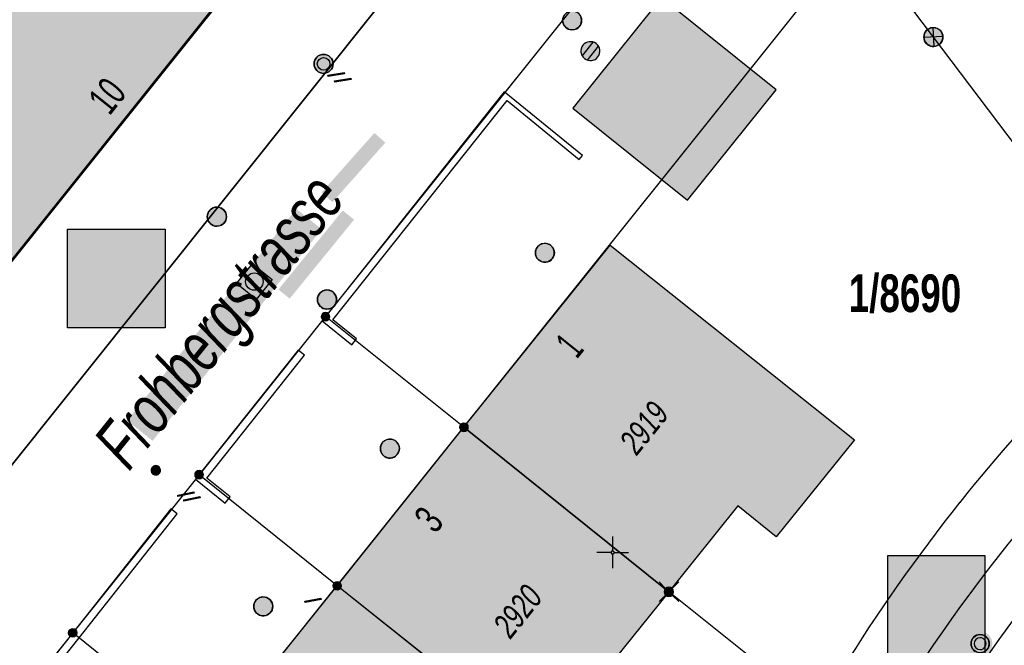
# Model space of a CAD drawing. Header units: metres. Extents: x 2695560 to 2696939, y 1260491 to 1262050.
# Tile 966 of 1005: x 2696728 to 2696766, y 1261446 to 1261471. Entities that reach past the tile are written whole.
import ezdxf

# ---------------------------------------------------------------- set-up
doc = ezdxf.new("R2010")
doc.units = ezdxf.units.M
doc.linetypes.add('AUSGEZOGEN', pattern=[0])
for name, color, linetype in [('XR$1$AV_Flächen (EO)', 7, 'AUSGEZOGEN'), ('XR$1$AV_Gebäudeflächen (BB)', 7, 'AUSGEZOGEN'), ('XR$1$AV_Gebäudeflächen ut.', 7, 'AUSGEZOGEN'), ('XR$1$AV_Grenzpunkte', 7, 'AUSGEZOGEN'), ('XR$1$AV_Grundstück-Nr.', 7, 'AUSGEZOGEN'), ('XR$1$AV_Haus-Nr.', 7, 'AUSGEZOGEN'), ('XR$1$AV_Koordinatennetzpunkte', 7, 'AUSGEZOGEN'), ('XR$1$AV_Lagefixpunkte', 7, 'AUSGEZOGEN'), ('XR$1$AV_Linien (BB)', 7, 'AUSGEZOGEN'), ('XR$1$AV_Strassennamen', 7, 'AUSGEZOGEN'), ('XR$1$AV_Versicherung-Nr.', 7, 'AUSGEZOGEN'), ('XR$1$AW_LK_Schachtdeckel', 24, 'AUSGEZOGEN'), ('XR$1$EW_LK_Knoten', 1, 'AUSGEZOGEN'), ('XR$1$Liegenschaftsgrenzen', 7, 'AUSGEZOGEN'), ('XR$1$PFAV', 255, 'AUSGEZOGEN'), ('XR$1$PFAW', 255, 'AUSGEZOGEN'), ('XR$1$PFEW', 255, 'AUSGEZOGEN'), ('XR$1$PFWA', 255, 'AUSGEZOGEN'), ('XR$1$RP_Abstandslinie', 7, 'AUSGEZOGEN'), ('XR$1$WA_LK_Absperrarmatur', 171, 'AUSGEZOGEN'), ('XR$1$WA_LK_Hydrant', 171, 'AUSGEZOGEN'), ('XR$1$WA_LK_Rohrleitungsteil', 171, 'AUSGEZOGEN')]:
    doc.layers.add(name, color=color, linetype=linetype)
doc.styles.add('ARIAL', font='arial.ttf')

# ---------------------------------------------------------------- blocks, each defined once
blk = doc.blocks.new('COMPLEXOBJECT_135')
at = {"layer": 'XR$1$AV_Linien (BB)', "color": 7, "linetype": 'AUSGEZOGEN', "transparency": 33554687}
blk.add_line((6744.956, 11476.819), (6712.56, 11436.34), dxfattribs=at)
blk.add_arc((6691.502, 11453.137), 26.936, 310.6236, 321.4225, dxfattribs=at)
blk = doc.blocks.new('COMPLEXOBJECT_157')
at = {"layer": 'XR$1$AV_Linien (BB)', "color": 7, "linetype": 'AUSGEZOGEN', "transparency": 33554687}
blk.add_lwpolyline([(6755.3, 11480.11), (6738.66, 11459.31), (6733.67, 11453.07), (6728.68, 11446.83), (6717.24, 11432.56)], dxfattribs=at)
blk = doc.blocks.new('COMPLEXOBJECT_161')
at = {"layer": 'XR$1$AV_Linien (BB)', "color": 7, "linetype": 'AUSGEZOGEN', "transparency": 33554687}
blk.add_line((6746.019, 11400.867), (6750.693, 11414.816), dxfattribs=at)
for centre, radius, start, end in [((6815.287, 11410.446), 63.707, 132.37137, 150.11963), ((6815.107, 11410.536), 63.506, 150.10928, 157.5221), ((6815.059, 11410.526), 63.465, 157.49724, 165.1767), ((6814.349, 11410.667), 62.742, 165.13545, 167.80132), ((6651.249, 11445.105), 103.954, 343.05993, 348.24388)]:
    blk.add_arc(centre, radius, start, end, dxfattribs=at)
blk = doc.blocks.new('COMPLEXOBJECT_731')
at = {"layer": 'XR$1$AV_Linien (BB)', "color": 7, "linetype": 'AUSGEZOGEN', "transparency": 33554687}
blk.add_line((6753.326, 11415.19), (6754.875, 11423.073), dxfattribs=at)
for centre, radius, start, end in [((6818.134, 11408.229), 65.319, 130.37619, 147.2159), ((6816.657, 11409.915), 63.168, 147.77635, 167.97735)]:
    blk.add_arc(centre, radius, start, end, dxfattribs=at)
blk = doc.blocks.new('COMPLEXOBJECT_1203')
at = {"layer": 'XR$1$Liegenschaftsgrenzen', "color": 7, "linetype": 'AUSGEZOGEN', "transparency": 33554687}
blk.add_line((6728.68, 11446.83), (6717.24, 11432.56), dxfattribs=at)
for centre, radius, start, end in [((6691.528, 11453.179), 32.958, 303.4182, 321.2723), ((6691.468, 11453.157), 32.973, 295.9954, 303.5271)]:
    blk.add_arc(centre, radius, start, end, dxfattribs=at)
blk = doc.blocks.new('COMPLEXOBJECT_1238')
at = {"layer": 'XR$1$Liegenschaftsgrenzen', "color": 7, "linetype": 'AUSGEZOGEN', "transparency": 33554687}
blk.add_line((6712.56, 11436.34), (6753.04, 11486.92), dxfattribs=at)
blk = doc.blocks.new('BWAV1')
at = {"layer": 'XR$1$PFAV', "transparency": 33554687}
blk.add_hatch(color=7, dxfattribs=at).paths.add_polyline_path([(0.67, 0), (0.656, 0.135), (0.616, 0.264), (0.55, 0.383), (0.462, 0.486), (0.354, 0.569), (0.233, 0.628), (0.101, 0.662), (-0.034, 0.669), (-0.168, 0.649), (-0.295, 0.602), (-0.41, 0.53), (-0.508, 0.436), (-0.586, 0.325), (-0.639, 0.201), (-0.667, 0.068), (-0.667, -0.068), (-0.639, -0.201), (-0.586, -0.325), (-0.508, -0.436), (-0.41, -0.53), (-0.295, -0.602), (-0.168, -0.649), (-0.034, -0.669), (0.101, -0.662), (0.233, -0.628), (0.354, -0.569), (0.462, -0.486), (0.55, -0.383), (0.616, -0.264), (0.656, -0.135)])
at = {"color": 7, "transparency": 33554687}
for radius, start, end in [(0.5, 91.1948, 268.8052), (0.326, 91.1948, 268.8052), (0.5, 268.8052, 91.1948), (0.326, 268.8052, 91.1948)]:
    blk.add_arc((0, 0), radius, start, end, dxfattribs=at)
at = {"layer": 'XR$1$PFAV', "transparency": 33554687}
blk.add_circle((0, 0), 0.5, dxfattribs=at)
blk = doc.blocks.new('BWAV19')
at = {"layer": 'XR$1$PFAV', "transparency": 33554687}
blk.add_hatch(color=7, dxfattribs=at).paths.add_polyline_path([(0, 0.24), (-0.024, 0.239), (-0.048, 0.235), (-0.072, 0.229), (-0.095, 0.221), (-0.116, 0.21), (-0.137, 0.197), (-0.156, 0.182), (-0.174, 0.165), (-0.19, 0.147), (-0.204, 0.127), (-0.215, 0.106), (-0.225, 0.083), (-0.232, 0.06), (-0.237, 0.036), (-0.24, 0.012), (-0.24, -0.012), (-0.237, -0.036), (-0.232, -0.06), (-0.225, -0.083), (-0.215, -0.106), (-0.204, -0.127), (-0.19, -0.147), (-0.174, -0.165), (-0.156, -0.182), (-0.137, -0.197), (-0.116, -0.21), (-0.095, -0.221), (-0.072, -0.229), (-0.048, -0.235), (-0.024, -0.239), (0, -0.24), (0.024, -0.239), (0.048, -0.235), (0.072, -0.229), (0.095, -0.221), (0.116, -0.21), (0.137, -0.197), (0.156, -0.182), (0.174, -0.165), (0.19, -0.147), (0.204, -0.127), (0.215, -0.106), (0.225, -0.083), (0.232, -0.06), (0.237, -0.036), (0.24, -0.012), (0.24, 0.012), (0.237, 0.036), (0.232, 0.06), (0.225, 0.083), (0.215, 0.106), (0.204, 0.127), (0.19, 0.147), (0.174, 0.165), (0.156, 0.182), (0.137, 0.197), (0.116, 0.21), (0.095, 0.221), (0.072, 0.229), (0.048, 0.235), (0.024, 0.239)])
at = {"color": 7, "transparency": 33554687}
for p, q in [((-0.5, 0.5), (-0.17, 0.17)), ((0.17, 0.17), (0.5, 0.5)), ((-0.5, -0.5), (-0.17, -0.17)), ((0.17, -0.17), (0.5, -0.5))]:
    blk.add_line(p, q, dxfattribs=at)
for start, end in [(90, 270), (270, 90)]:
    blk.add_arc((0, 0), 0.24, start, end, dxfattribs=at)
blk = doc.blocks.new('BAV15')
at = {"layer": 'XR$1$PFAV', "transparency": 33554687}
blk.add_hatch(color=7, dxfattribs=at).paths.add_polyline_path([(0.5, 0), (0.49, 0.1), (0.46, 0.2), (0.41, 0.29), (0.34, 0.36), (0.26, 0.42), (0.17, 0.47), (0.08, 0.49), (-0.03, 0.5), (-0.13, 0.48), (-0.22, 0.45), (-0.31, 0.4), (-0.38, 0.33), (-0.44, 0.24), (-0.48, 0.15), (-0.5, 0.05), (-0.5, -0.05), (-0.48, -0.15), (-0.44, -0.24), (-0.38, -0.33), (-0.31, -0.4), (-0.22, -0.45), (-0.13, -0.48), (-0.03, -0.5), (0.08, -0.49), (0.17, -0.47), (0.26, -0.42), (0.34, -0.36), (0.41, -0.29), (0.46, -0.2), (0.49, -0.1)])
at = {"color": 7, "transparency": 33554687}
for start, end in [(90, 270), (270, 90)]:
    blk.add_arc((0, 0), 0.5, start, end, dxfattribs=at)
at = {"layer": 'XR$1$PFAV', "transparency": 33554687}
blk.add_circle((0, 0), 0.5, dxfattribs=at)
blk = doc.blocks.new('BAV2041')
at = {"color": 7, "transparency": 33554687}
for p, q in [((0, 0.5), (0, 0.05)), ((-0.05, 0), (-0.5, 0)), ((0.05, 0), (0.5, 0)), ((0, -0.05), (0, -0.5))]:
    blk.add_line(p, q, dxfattribs=at)
blk.add_circle((0, 0), 0.05, dxfattribs=at)
for start, end in [(90, 270), (270, 90)]:
    blk.add_arc((0, 0), 0.05, start, end, dxfattribs=at)
blk = doc.blocks.new('COMPLEXOBJECT_1436')
at = {"layer": 'XR$1$RP_Abstandslinie', "color": 7, "linetype": 'AUSGEZOGEN', "transparency": 33554687}
for centre, radius, start, end in [((6816.031, 11410.155), 66.983, 117.2028, 141.36163), ((6816.06, 11410.175), 66.994, 141.39037, 169.07682)]:
    blk.add_arc(centre, radius, start, end, dxfattribs=at)
blk = doc.blocks.new('COMPLEXOBJECT_1461')
at = {"layer": 'XR$1$RP_Abstandslinie', "color": 7, "linetype": 'AUSGEZOGEN', "transparency": 33554687}
blk.add_lwpolyline([(6763.18, 11478.78), (6742.94, 11453.49), (6722.73, 11428.24)], dxfattribs=at)
blk = doc.blocks.new('BAW2082')
at = {"layer": 'XR$1$PFAW', "transparency": 33554687}
blk.add_hatch(color=7, dxfattribs=at).paths.add_polyline_path([(0.509, -0.003), (0.499, 0.098), (0.469, 0.194), (0.42, 0.283), (0.354, 0.359), (0.274, 0.421), (0.183, 0.466), (0.085, 0.491), (-0.016, 0.496), (-0.116, 0.481), (-0.211, 0.446), (-0.297, 0.392), (-0.37, 0.323), (-0.428, 0.24), (-0.468, 0.147), (-0.488, 0.047), (-0.488, -0.054), (-0.468, -0.153), (-0.428, -0.246), (-0.37, -0.329), (-0.297, -0.398), (-0.211, -0.452), (-0.116, -0.487), (-0.016, -0.502), (0.085, -0.497), (0.183, -0.472), (0.274, -0.427), (0.354, -0.366), (0.42, -0.289), (0.469, -0.2), (0.499, -0.104)])
at = {"transparency": 33554687}
for start, end in [(91.1948, 268.8052), (268.8052, 91.1948)]:
    blk.add_arc((0.01, 0), 0.5, start, end, dxfattribs=at)
at = {"layer": 'XR$1$PFAW', "transparency": 33554687}
blk.add_circle((0.009, -0.003), 0.5, dxfattribs=at)
blk = doc.blocks.new('BAW2087')
at = {"lineweight": 25, "true_color": 0x000000, "transparency": 33554687}
h = blk.add_hatch(color=18, dxfattribs=at)
h.paths.add_polyline_path([(-0.5, 0.5), (-0.5, -0.5), (0.5, -0.5), (0.5, 0.5)])
h.paths.add_polyline_path([(0.337, -0.069), (0.316, -0.136), (0.282, -0.196), (0.237, -0.249), (0.182, -0.292), (0.119, -0.322), (0.052, -0.34), (-0.017, -0.343), (-0.086, -0.333), (-0.151, -0.309), (-0.21, -0.272), (-0.261, -0.224), (-0.301, -0.167), (-0.328, -0.103), (-0.342, -0.035), (-0.342, 0.035), (-0.328, 0.103), (-0.301, 0.167), (-0.261, 0.224), (-0.21, 0.272), (-0.151, 0.309), (-0.086, 0.333), (-0.017, 0.343), (0.052, 0.34), (0.119, 0.322), (0.182, 0.292), (0.237, 0.249), (0.282, 0.196), (0.316, 0.136), (0.337, 0.069), (0.344, 0)], flags=16)
at = {"layer": 'XR$1$PFAW', "lineweight": 25, "transparency": 33554687}
blk.add_hatch(color=7, dxfattribs=at).paths.add_polyline_path([(0.344, 0), (0.337, 0.069), (0.316, 0.136), (0.282, 0.196), (0.237, 0.249), (0.182, 0.292), (0.119, 0.322), (0.052, 0.34), (-0.017, 0.343), (-0.086, 0.333), (-0.151, 0.309), (-0.21, 0.272), (-0.261, 0.224), (-0.301, 0.167), (-0.328, 0.103), (-0.342, 0.035), (-0.342, -0.035), (-0.328, -0.103), (-0.301, -0.167), (-0.261, -0.224), (-0.21, -0.272), (-0.151, -0.309), (-0.086, -0.333), (-0.017, -0.343), (0.052, -0.34), (0.119, -0.322), (0.182, -0.292), (0.237, -0.249), (0.282, -0.196), (0.316, -0.136), (0.337, -0.069)])
at = {"lineweight": 25, "transparency": 33554687}
for p, q in [((-0.5, 0.5, 0.993), (0.5, 0.5, 0.993)), ((-0.5, -0.5, 0.993), (-0.5, 0.5, 0.993)), ((0.5, 0.5, 0.993), (0.5, -0.5, 0.993)), ((0.5, -0.5, 0.993), (-0.5, -0.5, 0.993))]:
    blk.add_line(p, q, dxfattribs=at)
blk.add_circle((0, 0), 0.344, dxfattribs=at)
at = {"layer": 'XR$1$PFAW', "lineweight": 25, "transparency": 33554687}
blk.add_line((-0.5, 0.5), (0.5, 0.5), dxfattribs=at)
at = {"layer": 'XR$1$PFAW', "color": 31, "lineweight": 25, "transparency": 33554687}
for p, q in [((-0.5, -0.5), (-0.5, 0.5)), ((0.5, 0.5), (0.5, -0.5)), ((0.5, -0.5), (-0.5, -0.5))]:
    blk.add_line(p, q, dxfattribs=at)
at = {"layer": 'XR$1$PFAW', "lineweight": 25, "transparency": 33554687}
blk.add_circle((0, 0), 0.344, dxfattribs=at)
blk = doc.blocks.new('BAW2090')
at = {"layer": 'XR$1$PFAW', "lineweight": 25, "transparency": 33554687}
blk.add_hatch(color=7, dxfattribs=at).paths.add_polyline_path([(0.5, 0), (0.49, 0.101), (0.459, 0.197), (0.41, 0.286), (0.344, 0.362), (0.264, 0.424), (0.174, 0.469), (0.076, 0.494), (-0.025, 0.499), (-0.125, 0.484), (-0.22, 0.449), (-0.306, 0.395), (-0.379, 0.326), (-0.437, 0.243), (-0.477, 0.15), (-0.497, 0.051), (-0.497, -0.051), (-0.477, -0.15), (-0.437, -0.243), (-0.379, -0.326), (-0.306, -0.395), (-0.22, -0.449), (-0.125, -0.484), (-0.025, -0.499), (0.076, -0.494), (0.174, -0.469), (0.264, -0.424), (0.344, -0.362), (0.41, -0.286), (0.459, -0.197), (0.49, -0.101)])
at = {"lineweight": 25, "transparency": 33554687}
for p, q in [((-0.177, 0.468), (-0.177, -0.468)), ((0.179, 0.467), (0.177, -0.468))]:
    blk.add_line(p, q, dxfattribs=at)
for start, end in [(90, 180), (180, 270), (0, 90), (270, 0)]:
    blk.add_arc((0, 0), 0.5, start, end, dxfattribs=at)
blk = doc.blocks.new('BAW2088')
at = {"layer": 'XR$1$PFAW', "transparency": 33554687}
blk.add_hatch(color=253, dxfattribs=at).paths.add_polyline_path([(0.51, 0), (0.5, 0.101), (0.47, 0.197), (0.421, 0.286), (0.355, 0.362), (0.275, 0.424), (0.184, 0.469), (0.086, 0.494), (-0.015, 0.499), (-0.115, 0.484), (-0.21, 0.449), (-0.296, 0.395), (-0.369, 0.326), (-0.427, 0.243), (-0.467, 0.15), (-0.487, 0.051), (-0.487, -0.051), (-0.467, -0.15), (-0.427, -0.243), (-0.369, -0.326), (-0.296, -0.395), (-0.21, -0.449), (-0.115, -0.484), (-0.015, -0.499), (0.086, -0.494), (0.184, -0.469), (0.275, -0.424), (0.355, -0.362), (0.421, -0.286), (0.47, -0.197), (0.5, -0.101)])
at = {"transparency": 33554687}
for start, end in [(91.1948, 268.8052), (268.8052, 91.1948)]:
    blk.add_arc((0.01, 0), 0.5, start, end, dxfattribs=at)
at = {"layer": 'XR$1$PFAW', "transparency": 33554687}
blk.add_circle((0.01, 0), 0.5, dxfattribs=at)
blk = doc.blocks.new('BWA2013')
at = {"true_color": 0x000000, "transparency": 33554687}
blk.add_hatch(color=18, dxfattribs=at).paths.add_polyline_path([(-0.291, -0.409), (0.352, 0.357), (0.291, 0.409), (-0.352, -0.357)])
at = {"transparency": 33554687}
blk.add_lwpolyline([(-0.291, -0.409), (-0.352, -0.357), (0.291, 0.409), (0.352, 0.357), (-0.291, -0.409)], close=True, dxfattribs=at)
blk = doc.blocks.new('BWA2009')
at = {"true_color": 0x000000, "transparency": 33554687}
blk.add_hatch(color=18, dxfattribs=at).paths.add_polyline_path([(0.333, 0), (0.327, 0.067), (0.306, 0.131), (0.274, 0.19), (0.23, 0.242), (0.176, 0.283), (0.116, 0.313), (0.05, 0.329), (-0.017, 0.333), (-0.084, 0.323), (-0.147, 0.299), (-0.204, 0.264), (-0.253, 0.217), (-0.291, 0.162), (-0.318, 0.1), (-0.332, 0.034), (-0.332, -0.034), (-0.318, -0.1), (-0.291, -0.162), (-0.253, -0.217), (-0.204, -0.264), (-0.147, -0.299), (-0.084, -0.323), (-0.017, -0.333), (0.05, -0.329), (0.116, -0.313), (0.176, -0.283), (0.23, -0.242), (0.274, -0.19), (0.306, -0.131), (0.327, -0.067)])
at = {"layer": 'XR$1$PFWA', "transparency": 33554687}
blk.add_hatch(color=7, dxfattribs=at).paths.add_polyline_path([(0.5, 0), (0.49, 0.101), (0.459, 0.197), (0.41, 0.286), (0.344, 0.362), (0.264, 0.424), (0.174, 0.469), (0.076, 0.494), (-0.025, 0.499), (-0.125, 0.484), (-0.22, 0.449), (-0.306, 0.395), (-0.379, 0.326), (-0.437, 0.243), (-0.477, 0.15), (-0.497, 0.051), (-0.497, -0.051), (-0.477, -0.15), (-0.437, -0.243), (-0.379, -0.326), (-0.306, -0.395), (-0.22, -0.449), (-0.125, -0.484), (-0.025, -0.499), (0.076, -0.494), (0.174, -0.469), (0.264, -0.424), (0.344, -0.362), (0.41, -0.286), (0.459, -0.197), (0.49, -0.101)])
at = {"transparency": 33554687}
blk.add_circle((0, 0), 0.333, dxfattribs=at)
for start, end in [(90, 180), (180, 270), (0, 90), (270, 0)]:
    blk.add_arc((0, 0), 0.5, start, end, dxfattribs=at)
at = {"layer": 'XR$1$PFWA', "transparency": 33554687}
blk.add_circle((0, 0), 0.5, dxfattribs=at)
blk = doc.blocks.new('BWA965')
at = {"layer": 'XR$1$PFWA', "transparency": 33554687}
blk.add_hatch(color=7, dxfattribs=at).paths.add_polyline_path([(0, 0.5), (-0.05, 0.5), (-0.1, 0.49), (-0.15, 0.48), (-0.2, 0.46), (-0.24, 0.44), (-0.29, 0.41), (-0.33, 0.38), (-0.36, 0.34), (-0.4, 0.31), (-0.42, 0.26), (-0.45, 0.22), (-0.47, 0.17), (-0.48, 0.13), (-0.49, 0.08), (-0.5, 0.03), (-0.5, -0.03), (-0.49, -0.08), (-0.48, -0.13), (-0.47, -0.17), (-0.45, -0.22), (-0.42, -0.26), (-0.4, -0.31), (-0.36, -0.34), (-0.33, -0.38), (-0.29, -0.41), (-0.24, -0.44), (-0.2, -0.46), (-0.15, -0.48), (-0.1, -0.49), (-0.05, -0.5), (0, -0.5), (0.05, -0.5), (0.1, -0.49), (0.15, -0.48), (0.2, -0.46), (0.24, -0.44), (0.29, -0.41), (0.33, -0.38), (0.36, -0.34), (0.4, -0.31), (0.42, -0.26), (0.45, -0.22), (0.47, -0.17), (0.48, -0.13), (0.49, -0.08), (0.5, -0.03), (0.5, 0.03), (0.49, 0.08), (0.48, 0.13), (0.47, 0.17), (0.45, 0.22), (0.42, 0.26), (0.4, 0.31), (0.36, 0.34), (0.33, 0.38), (0.29, 0.41), (0.24, 0.44), (0.2, 0.46), (0.15, 0.48), (0.1, 0.49), (0.05, 0.5)])
at = {"transparency": 33554687}
blk.add_line((0, 0.5), (0, -0.5), dxfattribs=at)
for start, end in [(90, 270), (270, 90)]:
    blk.add_arc((0, 0), 0.5, start, end, dxfattribs=at)
blk = doc.blocks.new('BEWLP2549_S')
at = {"layer": 'XR$1$PFEW', "transparency": 33554687}
blk.add_hatch(color=7, dxfattribs=at).paths.add_polyline_path([(0.5, 0), (0.49, 0.101), (0.459, 0.197), (0.41, 0.286), (0.344, 0.362), (0.264, 0.424), (0.174, 0.469), (0.076, 0.494), (-0.025, 0.499), (-0.125, 0.484), (-0.22, 0.449), (-0.306, 0.395), (-0.379, 0.326), (-0.437, 0.243), (-0.477, 0.15), (-0.497, 0.051), (-0.497, -0.051), (-0.477, -0.15), (-0.437, -0.243), (-0.379, -0.326), (-0.306, -0.395), (-0.22, -0.449), (-0.125, -0.484), (-0.025, -0.499), (0.076, -0.494), (0.174, -0.469), (0.264, -0.424), (0.344, -0.362), (0.41, -0.286), (0.459, -0.197), (0.49, -0.101)])
at = {"color": 1, "transparency": 33554687}
for p, q in [((0.354, -0.354), (-0.354, 0.354)), ((-0.354, -0.354), (0.354, 0.354))]:
    blk.add_line(p, q, dxfattribs=at)
for start, end in [(91.3809, 268.6191), (268.6191, 91.3809)]:
    blk.add_arc((0, 0), 0.5, start, end, dxfattribs=at)
at = {"layer": 'XR$1$PFEW', "transparency": 33554687}
blk.add_circle((0, 0), 0.5, dxfattribs=at)
blk = doc.blocks.new('COMPLEXOBJECT_2823')
at = {"layer": 'XR$1$RP_Abstandslinie', "color": 7, "linetype": 'AUSGEZOGEN', "transparency": 33554687}
blk.add_lwpolyline([(6708.68, 11439.49), (6728.88, 11464.74), (6749.12, 11490.03)], dxfattribs=at)

msp = doc.modelspace()

# ---------------------------------------------------------------- hatches: boundary and pattern name
at = {"transparency": 33554687}
for points in [[(2696739.474, 1261464.02), (2696739.905, 1261463.638), (2696741.994, 1261465.988), (2696741.563, 1261466.37)], [(2696731.799, 1261455.021), (2696732.803, 1261454.218), (2696739.483, 1261462.571), (2696738.479, 1261463.374)], [(2696737.772, 1261460.192), (2696738.216, 1261459.83), (2696740.758, 1261462.948), (2696740.314, 1261463.31)], [(2696729.445, 1261462.579), (2696729.445, 1261458.678), (2696733.299, 1261458.678), (2696733.299, 1261462.579)], [(2696761.84, 1261449.686), (2696761.84, 1261445.785), (2696765.671, 1261445.785), (2696765.671, 1261449.686)]]:
    msp.add_hatch(color=7, dxfattribs=at).paths.add_polyline_path(points)
at = {"layer": 'XR$1$AV_Gebäudeflächen (BB)', "true_color": 0xd2d2d2, "transparency": 33554687}
for points in [[(2696740.452, 1261481.071), (2696734.414, 1261485.898), (2696722.757, 1261471.332), (2696700.638, 1261443.694), (2696702.323, 1261442.343), (2696705.701, 1261439.634), (2696708.231, 1261437.606), (2696741.998, 1261479.834)], [(2696745.095, 1261454.755), (2696753.19, 1261448.26), (2696755.918, 1261451.65), (2696757.43, 1261450.433), (2696760.521, 1261454.26), (2696750.869, 1261461.945)], [(2696745.095, 1261454.755), (2696740.09, 1261448.495), (2696748.48, 1261441.82), (2696748.959, 1261441.797), (2696750.552, 1261443.839), (2696750.489, 1261443.888), (2696750.45, 1261444.537), (2696750.294, 1261444.662), (2696753.19, 1261448.26)], [(2696748.48, 1261441.82), (2696740.09, 1261448.495), (2696735.075, 1261442.27), (2696743.48, 1261435.55), (2696743.917, 1261435.577), (2696745.569, 1261437.615), (2696745.507, 1261437.665), (2696745.462, 1261438.304), (2696745.306, 1261438.429), (2696748.048, 1261441.866), (2696748.204, 1261441.741)]]:
    msp.add_hatch(color=254, dxfattribs=at).paths.add_polyline_path(points)
at = {"layer": 'XR$1$AV_Gebäudeflächen ut.', "true_color": 0xf5f5f5, "transparency": 33554687}
msp.add_hatch(color=7, dxfattribs=at).paths.add_polyline_path([(2696753.922, 1261463.716), (2696757.426, 1261468.075), (2696752.905, 1261471.709), (2696752.717, 1261471.475), (2696749.401, 1261467.349)])

# ---------------------------------------------------------------- linework, layer by layer
at = {"color": 24, "lineweight": -3, "transparency": 33554687}
for points in [[(2696729.445, 1261462.579), (2696733.299, 1261462.579), (2696733.299, 1261458.678), (2696729.445, 1261458.678), (2696729.445, 1261462.579)], [(2696761.84, 1261449.686), (2696765.671, 1261449.686), (2696765.671, 1261445.785), (2696761.84, 1261445.785), (2696761.84, 1261449.686)]]:
    msp.add_lwpolyline(points, close=True, dxfattribs=at)
at = {"layer": 'XR$1$AV_Flächen (EO)', "color": 7, "linetype": 'AUSGEZOGEN', "transparency": 33554687}
msp.add_line((2696749.401, 1261467.349), (2696753.922, 1261463.716), dxfattribs=at)
for points in [[(2696752.905, 1261471.709), (2696752.717, 1261471.475), (2696749.401, 1261467.349)], [(2696753.922, 1261463.716), (2696757.426, 1261468.075), (2696752.905, 1261471.709)]]:
    msp.add_lwpolyline(points, dxfattribs=at)
for points in [[(2696740.665, 1261458.012), (2696740.852, 1261458.246), (2696739.914, 1261458.996), (2696746.8, 1261467.648), (2696749.652, 1261465.321), (2696749.778, 1261465.476), (2696746.692, 1261467.994), (2696739.493, 1261458.948), (2696740.665, 1261458.012)], [(2696734.496, 1261452.701), (2696735.664, 1261451.76), (2696735.865, 1261452.01), (2696734.944, 1261452.75), (2696738.796, 1261457.596), (2696738.546, 1261457.795), (2696734.496, 1261452.701)], [(2696729.9, 1261446.44), (2696733.778, 1261451.335), (2696733.527, 1261451.534), (2696729.65, 1261446.64), (2696723.842, 1261439.334), (2696724.97, 1261438.388), (2696725.176, 1261438.633), (2696724.286, 1261439.379), (2696729.9, 1261446.44)]]:
    msp.add_lwpolyline(points, close=True, dxfattribs=at)
at = {"layer": 'XR$1$AV_Linien (BB)', "color": 7, "linetype": 'AUSGEZOGEN', "transparency": 33554687}
for p, q in [((2696773.323, 1261457.322), (2696756.27, 1261479.92)), ((2696740.09, 1261448.495), (2696745.095, 1261454.755)), ((2696745.095, 1261454.755), (2696753.19, 1261448.26)), ((2696735.075, 1261442.27), (2696740.09, 1261448.495)), ((2696748.48, 1261441.82), (2696740.09, 1261448.495))]:
    msp.add_line(p, q, dxfattribs=at)
for points in [[(2696740.452, 1261481.071), (2696741.998, 1261479.834), (2696708.231, 1261437.606)], [(2696745.095, 1261454.755), (2696750.869, 1261461.945), (2696760.521, 1261454.26), (2696757.43, 1261450.433), (2696755.918, 1261451.65), (2696753.19, 1261448.26)], [(2696753.19, 1261448.26), (2696750.294, 1261444.662), (2696750.45, 1261444.537), (2696750.489, 1261443.888), (2696750.552, 1261443.839), (2696748.959, 1261441.797), (2696748.48, 1261441.82)]]:
    msp.add_lwpolyline(points, dxfattribs=at)
at = {"layer": 'XR$1$Liegenschaftsgrenzen', "color": 7, "linetype": 'AUSGEZOGEN', "transparency": 33554687}
for p, q in [((2696756.27, 1261479.92), (2696739.63, 1261459.12)), ((2696773.323, 1261457.322), (2696756.27, 1261479.92)), ((2696739.63, 1261459.12), (2696734.64, 1261452.88)), ((2696734.64, 1261452.88), (2696729.65, 1261446.64))]:
    msp.add_line(p, q, dxfattribs=at)
for points in [[(2696761.019, 1261441.994), (2696753.19, 1261448.26), (2696745.095, 1261454.755), (2696739.63, 1261459.12)], [(2696757.396, 1261434.626), (2696748.48, 1261441.82), (2696740.09, 1261448.495), (2696734.64, 1261452.88)], [(2696754.676, 1261426.573), (2696743.48, 1261435.55), (2696735.075, 1261442.27), (2696729.65, 1261446.64)]]:
    msp.add_lwpolyline(points, dxfattribs=at)
msp.add_arc((2696816.257, 1261410.256), 63.707, 132.37137, 150.11963, dxfattribs=at)

# ---------------------------------------------------------------- block references
at = {"layer": 'XR$1$AV_Grenzpunkte', "color": 7, "linetype": 'AUSGEZOGEN', "lineweight": -3, "transparency": 33554687}
for name, p, xscale, yscale in [('BAV15', (2696739.63, 1261459.12), 0.3249999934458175, 0.3249999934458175), ('BAV15', (2696745.095, 1261454.755), 0.3249999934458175, 0.3249999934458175), ('BAV15', (2696734.64, 1261452.88), 0.3249999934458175, 0.3249999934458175), ('BAV15', (2696740.09, 1261448.495), 0.3249999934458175, 0.3249999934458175), ('BWAV19', (2696753.19, 1261448.26), 0.7800000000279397, 0.7800000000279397), ('BAV15', (2696729.65, 1261446.64), 0.3249999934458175, 0.3249999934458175)]:
    msp.add_blockref(name, p, dxfattribs=dict(at, xscale=xscale, yscale=yscale))
at = {"layer": 'XR$1$AV_Koordinatennetzpunkte', "color": 7, "linetype": 'AUSGEZOGEN', "lineweight": -3, "transparency": 33554687, "xscale": 1.25, "yscale": 1.25}
msp.add_blockref('BAV2041', (2696750.97, 1261449.81), dxfattribs=at)
at = {"layer": 'XR$1$AV_Lagefixpunkte', "color": 7, "linetype": 'AUSGEZOGEN', "lineweight": -3, "transparency": 33554687, "xscale": 0.7199999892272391, "yscale": 0.7199999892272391}
msp.add_blockref('BWAV1', (2696765.481, 1261446.212, 455.456), dxfattribs=at)
at = {"layer": 'XR$1$AV_Linien (BB)', "color": 7, "linetype": 'AUSGEZOGEN', "lineweight": -3, "transparency": 33554687}
for name in ['COMPLEXOBJECT_157', 'COMPLEXOBJECT_135', 'COMPLEXOBJECT_731', 'COMPLEXOBJECT_161']:
    msp.add_blockref(name, (2690000.97, 1249999.81), dxfattribs=at)
at = {"layer": 'XR$1$AW_LK_Schachtdeckel', "color": 24, "linetype": 'AUSGEZOGEN', "lineweight": -3, "transparency": 33554687}
for name, p, xscale, yscale in [('BAW2082', (2696749.363, 1261470.814), 0.7499999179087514, 0.7499999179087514), ('BAW2088', (2696735.334, 1261463.066), 0.7578193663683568, 0.7578193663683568), ('BAW2088', (2696739.684, 1261459.793), 0.7578193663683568, 0.7578193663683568)]:
    msp.add_blockref(name, p, dxfattribs=dict(at, xscale=xscale, yscale=yscale))
for name, p, xscale, yscale, rotation in [('BAW2090', (2696750.09, 1261469.6), 0.749999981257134, 0.7499999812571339, 142.040969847), ('BAW2082', (2696748.3, 1261461.64), 0.7499999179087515, 0.7499999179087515, 185.6551818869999), ('BAW2082', (2696742.18, 1261453.91), 0.7499999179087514, 0.7499999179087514, 171.2772369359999), ('BAW2082', (2696737.18, 1261447.68), 0.7499999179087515, 0.7499999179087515, 171.542602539)]:
    msp.add_blockref(name, p, dxfattribs=dict(at, xscale=xscale, yscale=yscale, rotation=rotation))
at = {"layer": 'XR$1$AW_LK_Schachtdeckel', "color": 24, "linetype": 'AUSGEZOGEN', "lineweight": -3, "transparency": 33554687, "rotation": 51.351394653}
msp.add_blockref('BAW2087', (2696736.821, 1261460.503), dxfattribs=at)
at = {"layer": 'XR$1$EW_LK_Knoten', "color": 1, "linetype": 'AUSGEZOGEN', "lineweight": -3, "transparency": 33554687, "xscale": 0.7499999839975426, "yscale": 0.7499999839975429, "rotation": 137.4407999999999}
msp.add_blockref('BEWLP2549_S', (2696763.634, 1261470.157), dxfattribs=at)
at = {"layer": 'XR$1$Liegenschaftsgrenzen', "color": 7, "linetype": 'AUSGEZOGEN', "lineweight": -3, "transparency": 33554687}
for name in ['COMPLEXOBJECT_1238', 'COMPLEXOBJECT_1203']:
    msp.add_blockref(name, (2690000.97, 1249999.81), dxfattribs=at)
at = {"layer": 'XR$1$RP_Abstandslinie', "color": 7, "linetype": 'AUSGEZOGEN', "lineweight": -3, "transparency": 33554687}
for name in ['COMPLEXOBJECT_2823', 'COMPLEXOBJECT_1461', 'COMPLEXOBJECT_1436']:
    msp.add_blockref(name, (2690000.97, 1249999.81), dxfattribs=at)
at = {"layer": 'XR$1$WA_LK_Absperrarmatur', "color": 171, "linetype": 'AUSGEZOGEN', "lineweight": -3, "transparency": 33554687, "xscale": 0.3749999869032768, "yscale": 0.3749999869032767, "rotation": 321.646894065}
msp.add_blockref('BWA965', (2696732.929, 1261453.054), dxfattribs=at)
at = {"layer": 'XR$1$WA_LK_Hydrant', "color": 171, "linetype": 'AUSGEZOGEN', "lineweight": -3, "transparency": 33554687, "xscale": 0.7499999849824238, "yscale": 0.7499999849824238}
msp.add_blockref('BWA2009', (2696739.555, 1261469.099), dxfattribs=at)
at = {"layer": 'XR$1$WA_LK_Rohrleitungsteil', "color": 171, "linetype": 'AUSGEZOGEN', "lineweight": -3, "transparency": 33554687}
for p, xscale, yscale, rotation in [((2696740.053, 1261468.675), 0.649999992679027, 0.649999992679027, 139.5892427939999), ((2696740.316, 1261468.451), 0.6499999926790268, 0.6499999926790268, 139.58924283), ((2696734.118, 1261452.113), 0.6499999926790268, 0.6499999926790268, 321.646894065), ((2696734.356, 1261451.925), 0.649999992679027, 0.649999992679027, 321.646894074), ((2696739.137, 1261447.918), 0.6499999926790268, 0.6499999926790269, 320.699462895)]:
    msp.add_blockref('BWA2013', p, dxfattribs=dict(at, xscale=xscale, yscale=yscale, rotation=rotation))

# ---------------------------------------------------------------- texts
at = {"layer": 'XR$1$AV_Grundstück-Nr.', "color": 7, "transparency": 33554687, "insert": (2696762.512, 1261460.021), "char_height": 1.48491, "width": 4.98214, "attachment_point": 5, "style": 'ARIAL'}
msp.add_mtext('\\A1;{\\fArial|i0|b1;\\H1.484908;\\W0.700000;\\C7;1/8690}\\P', dxfattribs=at)
at = {"layer": 'XR$1$AV_Haus-Nr.', "color": 7, "transparency": 33554687, "char_height": 1.1621, "style": 'ARIAL'}
for s, insert, width, attachment_point, rotation in [('\\W0.64;10', (2696731.474, 1261467.464), 1.59081, 8, 51.3567), ('\\W0.57;1', (2696748.81, 1261458.349), 0.90385, 2, 51.2334), ('\\W0.68;3', (2696743.251, 1261451.48), 1.02516, 2, 51.3567)]:
    msp.add_mtext(s, dxfattribs=dict(at, insert=insert, width=width, attachment_point=attachment_point, rotation=rotation))
at = {"layer": 'XR$1$AV_Strassennamen', "color": 7, "transparency": 33554687, "insert": (2696735.649, 1261458.79), "char_height": 1.93684, "width": 14.53216, "attachment_point": 5, "rotation": 51.3513, "style": 'ARIAL'}
msp.add_mtext('\\A1;{\\fArial|i1|b0;\\H1.936838;\\W0.700000;\\C7;Frohbergstrasse}\\P', dxfattribs=at)
at = {"layer": 'XR$1$AV_Versicherung-Nr.', "color": 7, "transparency": 33554687, "char_height": 0.96842, "attachment_point": 5, "style": 'ARIAL'}
for s, insert, width, rotation in [('\\A1;{\\fArial|i1|b0;\\H0.968418;\\W0.700000;\\C7;2919}\\P', (2696752.214, 1261454.734), 2.45636, 51.2334), ('\\A1;{\\fArial|i1|b0;\\H0.968418;\\W0.700000;\\C7;2920}\\P', (2696747.225, 1261447.492), 2.46457, 51.3567)]:
    msp.add_mtext(s, dxfattribs=dict(at, insert=insert, width=width, rotation=rotation))

doc.saveas('drawing.dxf')
